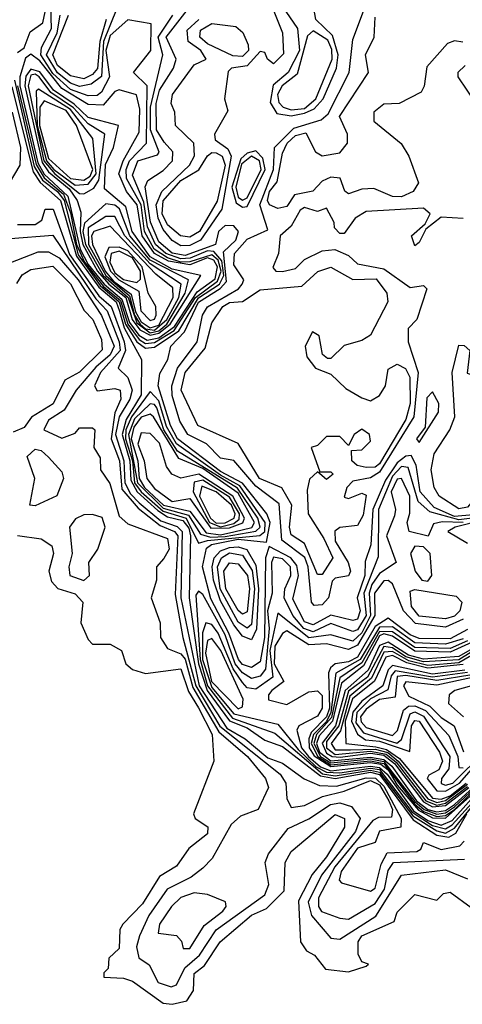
# Model space of a CAD drawing. Extents: x 2889633 to 3052318, y 540750 to 918690.
# Tile 553 of 656: x 2985680 to 2986683, y 830214 to 832445. Entities that reach past the tile are written whole.
import ezdxf

# ---------------------------------------------------------------- set-up
doc = ezdxf.new("R2010")
doc.units = 0

msp = doc.modelspace()

# ---------------------------------------------------------------- linework, layer by layer
at = {"layer": '0CON02XD'}
for points in [[(2985675, 832370.5), (2985689.5, 832380.5), (2985703.1, 832416.9), (2985732.3, 832437.7), (2985737.4, 832462.6), (2985732.2, 832485), (2985696.6, 832536.6), (2985655.8, 832625)], [(2986295, 832226.7), (2986325, 832232.6), (2986347.2, 832242.8), (2986367.1, 832265), (2986397.7, 832335), (2986401.3, 832365), (2986388.7, 832408.7), (2986350.8, 832445), (2986342.4, 832492.4), (2986318, 832515), (2986310.5, 832575), (2986295, 832601.2), (2986275, 832584.2), (2986263.5, 832555), (2986274.7, 832475), (2986309.5, 832425), (2986314, 832375), (2986288.5, 832325), (2986254.1, 832295.9), (2986247.3, 832257.3), (2986262.2, 832232.2), (2986295, 832226.7)], [(2986007.3, 832167.3), (2985990, 832195), (2985989.1, 832255), (2985996.7, 832285), (2986028.1, 832335), (2986034.3, 832355), (2986011.5, 832405), (2986070, 832480)], [(2986245, 832491.2), (2986275.5, 832415), (2986277.3, 832367.3), (2986255, 832344.4), (2986241.2, 832355), (2986235, 832370), (2986225, 832372.5), (2986195, 832340), (2986160, 832335), (2986152.5, 832327.5), (2986143.8, 832265), (2986151.7, 832238.3), (2986120.8, 832185), (2986122.5, 832172.5), (2986151.7, 832151.7), (2986159.2, 832135), (2986137.5, 832015), (2986089.5, 831945), (2986065, 831933.3), (2986045, 831932.3), (2986025, 831944.5), (2986005, 831969.4), (2985993.2, 831995), (2985989.2, 832025), (2986002.1, 832055), (2986064.3, 832115), (2986075.8, 832135.8), (2986074, 832165), (2986032.9, 832205), (2986031.2, 832235), (2986023.1, 832255), (2986026, 832275), (2986075, 832342.5), (2986102.5, 832355), (2986090, 832375), (2986061.4, 832395), (2986058.9, 832421.1), (2986085.3, 832444.7)], [(2985965, 831711.1), (2985985, 831713), (2986029.9, 831740.1), (2986078.1, 831815), (2986128.1, 831851.9), (2986136.1, 831875), (2986129.5, 831899.5), (2986115, 831911.9), (2986065, 831896), (2986045, 831895.5), (2986015, 831904.8), (2985984.6, 831924.6), (2985962.4, 831965), (2985955.1, 832025.1), (2985922, 832085), (2985920.7, 832105), (2985928.5, 832125), (2985966.7, 832165), (2985968.6, 832295), (2985937.5, 832325), (2985977.1, 832375), (2985977.5, 832435), (2985925, 832444), (2985885, 832408.5), (2985875.2, 832375), (2985883.5, 832315), (2985865, 832280), (2985855, 832272.5), (2985835, 832271.9), (2985795, 832286.6), (2985755, 832322.4), (2985727.8, 832365), (2985728.7, 832381.3), (2985751.5, 832425), (2985750.4, 832475)], [(2985900, 832470), (2985869.6, 832395), (2985865, 832316), (2985841.7, 832298.3), (2985815, 832292.9), (2985795, 832300.4), (2985765, 832324), (2985740.7, 832365), (2985764.6, 832415), (2985771.5, 832455)], [(2986347.3, 831117.3), (2986341.4, 831125), (2986333.5, 831205), (2986325.7, 831225.7), (2986273.9, 831265), (2986267.4, 831347.4), (2986215, 831387.8), (2986165, 831446.2), (2986135, 831451.4), (2986103.4, 831483.4), (2986060.6, 831505), (2986042.9, 831535), (2986025, 831593.3), (2986024.5, 831615), (2986037.3, 831655), (2986081.8, 831715), (2986093.8, 831775), (2986105, 831794.2), (2986175.5, 831834.5), (2986184, 831845), (2986187.5, 831855), (2986165, 831888.8), (2986166.8, 831915), (2986195, 831947.3), (2986241.7, 831968.3), (2986224, 832025), (2986254.7, 832105), (2986257.5, 832155), (2986301.2, 832198.8), (2986362.6, 832217.4), (2986378.8, 832231.2), (2986426.7, 832325), (2986435, 832400), (2986463.8, 832476.2)], [(2985875.4, 832445), (2985861.1, 832395), (2985855.8, 832334.2), (2985845, 832320.5), (2985825, 832310.4), (2985795, 832317.3), (2985765, 832341.1), (2985754.6, 832365), (2985790, 832455)], [(2985965, 831700.7), (2985985, 831702.7), (2986040.3, 831739.7), (2986085, 831814.3), (2986132.8, 831845), (2986142.6, 831865), (2986138.1, 831898.1), (2986119.5, 831919.5), (2986105, 831921), (2986066, 831904), (2986045, 831902.4), (2986011.1, 831915), (2985987.2, 831935), (2985969, 831975), (2985961.3, 832031.3), (2985935, 832092.5), (2985947.5, 832125), (2985991.7, 832138.3), (2985995.7, 832144.3), (2985976, 832195), (2985976.1, 832246.1), (2986004.3, 832365), (2985993.8, 832405), (2986026.7, 832455)], [(2986185, 832361.4), (2986162.6, 832362.6), (2986105, 832390), (2986088, 832405), (2986089.1, 832420.9), (2986115, 832436.2), (2986169.5, 832429.5), (2986185.5, 832415.5), (2986197.6, 832387.6), (2986198.1, 832375), (2986185, 832361.4)], [(2986265, 832017.1), (2986246.2, 832025), (2986241.5, 832035), (2986245.6, 832055), (2986263, 832077), (2986275, 832142.5), (2986285.8, 832165), (2986305, 832181.9), (2986328.1, 832188.1), (2986350, 832145), (2986365, 832136.2), (2986405, 832143.3), (2986422.5, 832165), (2986422.5, 832185), (2986404.2, 832225), (2986470, 832325), (2986463.3, 832365), (2986483.3, 832405), (2986485, 832450)], [(2986295, 832240.4), (2986325, 832243.6), (2986351.2, 832265), (2986388, 832355), (2986387.2, 832377.2), (2986378.3, 832398.3), (2986345, 832419.4), (2986331.8, 832408.2), (2986308.5, 832321.5), (2986274.4, 832295), (2986263.8, 832275), (2986266.9, 832256.9), (2986276.7, 832246.7), (2986295, 832240.4)], [(2986683.8, 832393.8), (2986665, 832396.7), (2986649.3, 832390.7), (2986602.5, 832337.5), (2986596.4, 832293.6), (2986589.3, 832280.7), (2986540, 832255), (2986505, 832253.3), (2986482.5, 832235), (2986482.5, 832215), (2986544.2, 832164.2), (2986562, 832135), (2986583.8, 832075), (2986571.2, 832055), (2986545, 832042.9), (2986525, 832044.2), (2986482.3, 832062.3), (2986455, 832060.8), (2986425, 832050), (2986416.4, 832056.4), (2986405.8, 832085.8), (2986385, 832088), (2986365, 832078.8), (2986344.2, 832055.8), (2986302.5, 832047.5), (2986285, 832021.2), (2986265, 832017.1)], [(2985968.5, 831718.5), (2985995, 831723.8), (2986030.4, 831749.6), (2986081.9, 831828.1), (2986122.3, 831857.7), (2986128.3, 831885), (2986119.5, 831899.5), (2986105, 831904.7), (2986065, 831888.8), (2986017.1, 831897.1), (2985984.8, 831915), (2985957, 831955), (2985945.7, 832025), (2985921.5, 832055), (2985904.4, 832095), (2985913.8, 832125), (2985950.6, 832189.4), (2985951.8, 832241.8), (2985944.3, 832274.3), (2985905, 832285.8), (2985895, 832282), (2985868.9, 832251.1), (2985835, 832252.1), (2985775, 832288.8), (2985725, 832351.3), (2985705, 832366.2), (2985692.6, 832357.4), (2985680.1, 832315), (2985680, 832295), (2985720.5, 832120.5), (2985734.9, 832094.9), (2985788.5, 832045), (2985816.4, 831925), (2985835, 831890), (2985870.7, 831845), (2985911.3, 831811.3), (2985928.4, 831758.4), (2985949.7, 831729.7), (2985968.5, 831718.5)], [(2985975, 831729.5), (2985995, 831734.6), (2986020.5, 831755), (2986090, 831865), (2986025, 831879.6), (2985975, 831907.2), (2985934.2, 831965), (2985920.4, 832020.4), (2985871.5, 832061.5), (2985873.8, 832116.2), (2985892.2, 832155), (2985903.3, 832205), (2985835, 832222.7), (2985803.3, 832253.3), (2985756.4, 832285), (2985725, 832326.4), (2985705, 832332.4), (2985693.2, 832316.8), (2985691.3, 832295), (2985730.9, 832120.9), (2985745, 832100), (2985791.6, 832061.6), (2985810, 832035), (2985818.3, 832008.3), (2985816.5, 831965), (2985822.8, 831935), (2985855.7, 831875), (2985881.7, 831845), (2985920, 831815), (2985934.9, 831765), (2985952.1, 831742.1), (2985975, 831729.5)], [(2986689.3, 832340.7), (2986672.5, 832325), (2986672.5, 832315), (2986713.3, 832255)], [(2985667.7, 832307.7), (2985712.3, 832112.3), (2985731.2, 832081.2), (2985765.2, 832055), (2985780.2, 832035), (2985812.2, 831912.2), (2985862, 831842), (2985904.8, 831805), (2985919.1, 831755), (2985945, 831714.6), (2985965, 831700.7)], [(2985825, 832050), (2985847.5, 832062.5), (2985859, 832081), (2985872.5, 832185), (2985835, 832208.5), (2985801.9, 832245), (2985749.9, 832279.9), (2985723.6, 832315), (2985715, 832321.3), (2985705, 832319.2), (2985698.6, 832295), (2985734.1, 832125), (2985759, 832095), (2985815, 832051.1), (2985825, 832050)], [(2985662.1, 832292.1), (2985710.1, 832100.1), (2985726, 832076), (2985772.2, 832035), (2985808.6, 831908.6), (2985858.7, 831838.7), (2985897.9, 831805), (2985906.1, 831783.9), (2985916.7, 831746.7), (2985956, 831675), (2985955.3, 831595), (2985921.1, 831538.9), (2985911.7, 831505), (2985929.6, 831445), (2985931.4, 831401.4), (2985946, 831375), (2985992.4, 831332.4), (2986015, 831317.9), (2986049.7, 831309.7), (2986062.9, 831292.9), (2986067.1, 831275), (2986063.9, 831135), (2986084.6, 830985), (2986104.9, 830924.9), (2986155, 830855.8), (2986195, 830840), (2986235, 830812.5), (2986275, 830798.2), (2986361.1, 830731.1), (2986395, 830725.5), (2986475, 830739.4), (2986495, 830734.5), (2986571.8, 830631.8), (2986625, 830597.1), (2986652.5, 830592.5), (2986668.2, 830601.8), (2986693.4, 830645)], [(2985674.5, 832295), (2985716.7, 832116.7), (2985735, 832086.5), (2985778.9, 832048.9), (2985795, 832006.9), (2985808, 831935), (2985826.6, 831895), (2985869.8, 831839.8), (2985908.1, 831808.1), (2985924.9, 831755), (2985950.2, 831720.2), (2985965, 831711.1)], [(2985805, 832069.7), (2985835, 832071.8), (2985853.3, 832095), (2985845.5, 832175.5), (2985795, 832241.1), (2985722.5, 832287.5), (2985717, 832283), (2985719, 832205), (2985740.5, 832125), (2985756.8, 832105), (2985805, 832069.7)], [(2985825, 832080.7), (2985839.6, 832090.4), (2985845.2, 832105.2), (2985808, 832205), (2985785, 832238.6), (2985735, 832260.4), (2985725, 832246.7), (2985724.6, 832205), (2985745, 832130), (2985795, 832084.8), (2985825, 832080.7)], [(2985662.6, 832235), (2985681.8, 832155), (2985680, 832115), (2985655.5, 832074.5)], [(2986707.2, 831322.8), (2986665, 831319.3), (2986619, 831339), (2986587.7, 831375), (2986577.9, 831435), (2986567.3, 831457.3), (2986555, 831455.8), (2986535, 831440.4), (2986508.6, 831401.4), (2986480.3, 831335), (2986475.4, 831254.6), (2986462.7, 831217.3), (2986461.6, 831185), (2986444.4, 831135), (2986451.5, 831105), (2986445, 831086), (2986435, 831083.1), (2986385, 831095.4), (2986345, 831073.8), (2986325, 831080), (2986298.7, 831131.3), (2986311.3, 831185), (2986307.6, 831207.6), (2986294.5, 831225), (2986245, 831251.2), (2986236.8, 831225), (2986234.3, 831045), (2986225, 830990), (2986205, 830976.7), (2986185, 830983.5), (2986175.5, 830995), (2986153.7, 831055), (2986112.7, 831132.7), (2986093.6, 831205), (2986103.1, 831246.9), (2986114.4, 831255.6), (2986175, 831267.7), (2986239.4, 831260.6), (2986247.6, 831305), (2986239.6, 831325), (2986184.5, 831394.5), (2986135, 831421), (2986037.1, 831495), (2986021.2, 831525), (2985993.1, 831615), (2985996.9, 831643.1), (2986015.5, 831675), (2986022, 831705), (2986052.8, 831737.2), (2986085, 831804.6), (2986134.3, 831835.7), (2986148.7, 831851.3), (2986141.7, 831918.3), (2986169.2, 831945), (2986175.4, 831965), (2986165, 831977.3), (2986145, 831978.2), (2986130.6, 831965), (2986123.8, 831935), (2986055, 831910.2), (2986025, 831915.3), (2985995, 831941.2), (2985975.9, 831985.9), (2985964.3, 832065.7), (2985970, 832080), (2986005, 832102.9), (2986025.6, 832125), (2986026.9, 832145), (2986007.3, 832167.3)], [(2986185, 832019.6), (2986195, 832021.5), (2986235.7, 832105), (2986231, 832131), (2986215, 832147.1), (2986195, 832142.1), (2986180.6, 832129.4), (2986160.4, 832065), (2986170, 832030), (2986185, 832019.6)], [(2986065, 831952.2), (2986043.8, 831955), (2986015, 831980), (2986002.7, 832005), (2986005, 832033.8), (2986045, 832080), (2986085.4, 832104.6), (2986105, 832136.2), (2986115, 832144), (2986125, 832142.9), (2986138.6, 832135), (2986145.3, 832115.3), (2986126.9, 832033.1), (2986086.9, 831965), (2986065, 831952.2)], [(2986185, 832035.5), (2986195, 832041.1), (2986226.6, 832105), (2986223.3, 832125), (2986205.3, 832135.3), (2986182.6, 832117.4), (2986169.2, 832065), (2986175, 832042.5), (2986185, 832035.5)], [(2985675, 831980.8), (2985715, 831980.8), (2985730, 831990), (2985737.5, 832015), (2985755.6, 832015), (2985792.7, 831912.7), (2985859.2, 831819.2), (2985886.9, 831795), (2985916.2, 831715), (2985919.4, 831695), (2985902.5, 831655), (2985925, 831634.2), (2985934.6, 831605), (2985929.6, 831585), (2985905.2, 831544.8), (2985896.8, 831505), (2985915.9, 831445), (2985918.1, 831395), (2985930.4, 831370.4), (2985950.3, 831350.3), (2985999.5, 831309.5), (2986036.5, 831296.5), (2986047.8, 831285), (2986045.2, 831135), (2986086.5, 830935), (2986149.4, 830839.4), (2986190.5, 830815), (2986242.2, 830772.2), (2986275, 830760), (2986324.3, 830724.3), (2986359.2, 830709.2), (2986397.8, 830707.8), (2986465, 830726.9), (2986486.2, 830726.2), (2986505, 830708.3), (2986544.6, 830635), (2986543.8, 830615), (2986495, 830606), (2986485, 830580), (2986445, 830567.3), (2986408.1, 830515), (2986403.8, 830495), (2986408.8, 830488.8), (2986475, 830470), (2986485, 830476.7), (2986498.6, 830531.4), (2986512.7, 830557.3), (2986579.7, 830560.3), (2986588.8, 830565), (2986595, 830580), (2986635, 830564.4), (2986676.9, 830573.1), (2986687, 830583)], [(2985975, 831734.9), (2985995, 831739.9), (2986013.4, 831755), (2986054.7, 831825), (2986061.9, 831855), (2985975, 831899.4), (2985929.5, 831955), (2985905.8, 832015.8), (2985895, 832024.4), (2985875, 832027.5), (2985826.7, 831983.3), (2985822.9, 831965), (2985828.7, 831935), (2985869, 831865), (2985925.3, 831815.3), (2985945, 831757.6), (2985975, 831734.9)], [(2986685, 831994), (2986635, 831997.5), (2986600, 831970), (2986585, 831940), (2986575, 831932.5), (2986567.5, 831955), (2986598.3, 831981.7), (2986610, 832005), (2986595, 832017.5), (2986465, 832010), (2986440, 831995), (2986415, 831960), (2986405, 831960), (2986393, 831973), (2986392.5, 831985), (2986375, 832017.5), (2986355, 832010), (2986325, 832018.8), (2986315, 832013.3), (2986295, 831976.7), (2986270, 831955), (2986266.2, 831915), (2986253.3, 831883.3), (2986260, 831875), (2986275, 831874), (2986305, 831881.2), (2986325, 831901.2), (2986365, 831921.2), (2986393.6, 831923.6), (2986425, 831910), (2986445, 831891.2), (2986505, 831880), (2986565, 831837.5), (2986595, 831842.5), (2986602.5, 831835), (2986580, 831765), (2986560, 831745), (2986560, 831715), (2986582.7, 831645), (2986573.3, 831545), (2986495, 831419.1), (2986475, 831406.7), (2986435, 831399.2), (2986420.8, 831385), (2986415, 831362.5), (2986425, 831360), (2986455, 831372), (2986465, 831367.5), (2986458.1, 831321.9), (2986445, 831298.5), (2986405, 831293.8), (2986394.2, 831285.8), (2986395, 831263.3), (2986424.4, 831215), (2986429.4, 831195), (2986425, 831184.2), (2986395, 831179.2), (2986387.6, 831172.4), (2986379.4, 831135), (2986365, 831118.9), (2986347.3, 831117.3)], [(2985985, 831741.1), (2986013.3, 831765), (2986040, 831815), (2986045.5, 831845), (2985975, 831891.3), (2985917.8, 831955), (2985895, 831998.6), (2985875, 831998.9), (2985835, 831973.1), (2985835.2, 831935), (2985874.6, 831865), (2985928.7, 831818.7), (2985940.1, 831775), (2985953, 831755), (2985965, 831744.2), (2985985, 831741.1)], [(2985975, 831746.6), (2985995, 831752.1), (2986027.5, 831815), (2986026.8, 831836.8), (2985988.3, 831868.3), (2985885, 831977.1), (2985847.5, 831965), (2985842, 831955), (2985844.3, 831935), (2985873.1, 831875), (2985892.3, 831852.3), (2985932.6, 831822.6), (2985942.4, 831782.4), (2985955, 831760.4), (2985975, 831746.6)], [(2985658.8, 831948.8), (2985755, 831956.7), (2985852.4, 831812.4), (2985878.2, 831785), (2985905.3, 831715), (2985907.2, 831695), (2985863.1, 831645), (2985848.8, 831615), (2985855, 831603.8), (2985895, 831608.8), (2985907.5, 831605), (2985909.2, 831585), (2985895, 831553.8), (2985886.9, 831495), (2985905.8, 831445), (2985911.1, 831381.1), (2985947.8, 831337.8), (2985998.3, 831298.3), (2986030.8, 831285), (2986038.2, 831275), (2986032, 831142), (2986049.1, 831045), (2986079, 830935), (2986133.6, 830843.6), (2986270, 830735), (2986282.5, 830715), (2986285, 830680), (2986295, 830660), (2986325, 830664), (2986365.6, 830684.4), (2986415, 830696.4), (2986475, 830720.7), (2986495, 830711.2), (2986516.5, 830675), (2986524.4, 830655), (2986522, 830638), (2986493.1, 830636.9), (2986480, 830630), (2986393.8, 830525), (2986357.1, 830455), (2986357.1, 830435), (2986363.7, 830423.7), (2986405, 830408.8), (2986425, 830406.7), (2986485, 830442.5), (2986506.5, 830475), (2986515, 830516.7), (2986526.7, 830535), (2986687.5, 830542.5)], [(2985975, 831763.2), (2985985, 831765.8), (2985988.9, 831775), (2985988.5, 831795), (2985970.8, 831825), (2985957.3, 831885), (2985925, 831921), (2985905, 831929.3), (2985881.6, 831928.4), (2985872.8, 831907.2), (2985885.5, 831875), (2985904, 831855), (2985949.3, 831829.3), (2985954.4, 831785), (2985975, 831763.2)], [(2985642.5, 831887.5), (2985721.7, 831918.3), (2985745, 831918.6), (2985769.4, 831905), (2985812.1, 831855), (2985865, 831774), (2985893.6, 831705), (2985884.5, 831685), (2985852.4, 831657.6), (2985807.5, 831605), (2985780.3, 831559.7), (2985745, 831537.5), (2985734, 831515), (2985775, 831496.7), (2985805, 831507.5), (2985815, 831520), (2985845, 831520), (2985850, 831515), (2985847.5, 831475), (2985861.7, 831451.7), (2985862.5, 831425), (2985883.9, 831393.9), (2985905, 831320), (2985925, 831302.5), (2986015, 831268.8), (2986018.6, 831245), (2986006.1, 831223.9), (2985990, 831205), (2985990, 831175), (2985977.5, 831135), (2985998.3, 831078.3), (2985998.8, 831045), (2986015, 831020), (2986045, 831007.5), (2986055, 830995.8), (2986071.7, 830931.7), (2986130.8, 830830.8), (2986195.6, 830775), (2986236.7, 830725), (2986243.8, 830705), (2986220, 830655), (2986180.3, 830639.7), (2986159.1, 830620.9), (2986115.7, 830544.3), (2986095, 830522.5), (2986068.3, 830501.7), (2986013.8, 830475), (2985972.5, 830415), (2985951.3, 830368.7), (2985944.1, 830344.1), (2985949.3, 830319.3), (2985973, 830303), (2985993.5, 830263.5), (2986023, 830253), (2986035, 830258), (2986053.9, 830296.1), (2986087.1, 830325), (2986125, 830382.5), (2986235, 830462), (2986244.4, 830485), (2986236.2, 830535), (2986243.8, 830555), (2986288.3, 830611.7), (2986335, 830634.3), (2986383.9, 830666.1), (2986405, 830670.6), (2986431.9, 830661.9), (2986451.4, 830635), (2986440.6, 830605), (2986363.7, 830506.3), (2986333.5, 830445), (2986341.4, 830415), (2986385, 830363.8), (2986405, 830361.2), (2986486.8, 830413.2), (2986545, 830506), (2986645, 830518.1), (2986695, 830498)], [(2985945, 831848.8), (2985953.3, 831856.7), (2985953.3, 831875), (2985935.6, 831905), (2985905, 831920.2), (2985886.7, 831915), (2985883.7, 831895), (2985895, 831871.4), (2985915, 831855.6), (2985945, 831848.8)], [(2985673, 831847), (2985685, 831866.7), (2985705, 831878.8), (2985755, 831885.8), (2985795, 831846.2), (2985825.7, 831785.7), (2985845.7, 831765), (2985865, 831720), (2985866.4, 831696.4), (2985815, 831646.2), (2985782.3, 831627.7), (2985755.5, 831574.5), (2985706, 831544), (2985689.5, 831520.5), (2985665, 831510)], [(2986365, 831187.5), (2986355, 831187.5), (2986325, 831257.5), (2986295, 831277.5), (2986290.8, 831295), (2986296.2, 831345), (2986274, 831384), (2986222.9, 831405), (2986175, 831484), (2986083.3, 831525), (2986045.8, 831605), (2986054.4, 831645), (2986100, 831700), (2986115, 831757.5), (2986140, 831795), (2986155, 831804), (2986185, 831805.8), (2986225, 831832.9), (2986318.8, 831841.2), (2986355.6, 831874.4), (2986385, 831884.2), (2986435, 831855.8), (2986487.4, 831857.4), (2986512, 831825), (2986513.8, 831805), (2986475, 831730), (2986455, 831717.5), (2986415, 831706.7), (2986385, 831676.7), (2986377, 831677), (2986366.2, 831686.2), (2986358.3, 831728.3), (2986343, 831737), (2986326.7, 831705), (2986330.5, 831680.5), (2986350, 831655), (2986385, 831641.2), (2986418.6, 831608.6), (2986455, 831588), (2986475, 831581.2), (2986495, 831593.3), (2986508.8, 831615), (2986515, 831652.5), (2986535, 831663.8), (2986554.2, 831654.2), (2986564.2, 831635), (2986564.4, 831575), (2986555, 831538.8), (2986495, 831438.1), (2986485, 831431.1), (2986465, 831430), (2986444.2, 831434.2), (2986432.5, 831445), (2986431.7, 831468.3), (2986455, 831470), (2986475, 831490), (2986472.5, 831505), (2986455, 831516.7), (2986437.5, 831505), (2986425, 831480), (2986405, 831500), (2986375, 831500), (2986355, 831480), (2986340, 831475), (2986360, 831420), (2986385, 831420), (2986390, 831415), (2986375, 831402.5), (2986355, 831420), (2986336.4, 831403.6), (2986331.2, 831378.8), (2986333.3, 831325), (2986369.3, 831269.3), (2986389.2, 831225), (2986365, 831187.5)], [(2986675, 831336.5), (2986630.6, 831365), (2986618.9, 831385), (2986612.1, 831425), (2986619.3, 831460.7), (2986654.4, 831515.6), (2986665.8, 831545), (2986660, 831645), (2986675, 831707.5), (2986686.7, 831706.7), (2986700, 831695), (2986693.9, 831643.9), (2986745, 831626), (2986795, 831632.5), (2986803, 831623), (2986795, 831574.4), (2986757.3, 831515), (2986760.7, 831485), (2986745, 831438), (2986728.7, 831411.3), (2986724.4, 831375), (2986695, 831340), (2986675, 831336.5)], [(2986085, 831258.8), (2986105, 831264.7), (2986224.1, 831275.9), (2986235.2, 831284.8), (2986235.7, 831305.7), (2986178.7, 831388.7), (2986135, 831412.3), (2986035, 831483.3), (2986012.6, 831522.6), (2985995, 831581.1), (2985975, 831602.5), (2985933.4, 831545), (2985920.4, 831515), (2985919.2, 831495), (2985935.4, 831445), (2985940, 831395), (2985954.7, 831374.7), (2986005, 831330.7), (2986057.1, 831315), (2986085, 831258.8)], [(2986585, 831486.7), (2986628.8, 831555), (2986629.5, 831575), (2986615, 831601.2), (2986602.4, 831587.6), (2986598.3, 831521.7), (2986578.8, 831495), (2986585, 831486.7)], [(2986112.3, 831272.3), (2986145, 831273.8), (2986215, 831285.4), (2986224.6, 831295), (2986219.7, 831315), (2986173.3, 831383.3), (2986037.2, 831467.2), (2986006.6, 831515), (2985990.4, 831565), (2985985, 831573.1), (2985975, 831574.4), (2985939.8, 831540.2), (2985925.9, 831505), (2985947, 831395), (2986005, 831338), (2986062, 831322), (2986089.2, 831279.2), (2986112.3, 831272.3)], [(2986135, 831277.6), (2986165, 831284), (2986206, 831294), (2986211.6, 831305), (2986175, 831371.9), (2986095, 831428), (2986040.1, 831450.1), (2985982.9, 831545), (2985975, 831551.1), (2985955, 831543.8), (2985938.6, 831521.4), (2985932.3, 831495), (2985947.3, 831445), (2985950.2, 831405), (2985962.2, 831385), (2986005.4, 831345), (2986065, 831331.4), (2986102.3, 831282.3), (2986135, 831277.6)], [(2986112.8, 831292.8), (2986155, 831293.1), (2986185.2, 831304.8), (2986188.8, 831315), (2986162.8, 831365), (2986085.4, 831414.6), (2986045, 831405.5), (2986024.7, 831414.7), (2986012.4, 831432.4), (2985996.4, 831485), (2985975, 831507.1), (2985955, 831508.2), (2985947.1, 831482.9), (2985961.5, 831445), (2985968, 831405), (2985985, 831382.2), (2986025, 831353), (2986065, 831360), (2986112.8, 831292.8)], [(2985715, 831343.3), (2985702.5, 831345), (2985714, 831405), (2985696.2, 831455), (2985715, 831471.2), (2985728.6, 831468.6), (2985745, 831453.3), (2985775, 831420), (2985779.2, 831405), (2985763.9, 831366.1), (2985715, 831343.3)], [(2986705.1, 831314.9), (2986675, 831311.1), (2986609.5, 831329.5), (2986582.9, 831352.9), (2986559.8, 831429.8), (2986545, 831432.2), (2986525, 831410.4), (2986493.2, 831335), (2986492.1, 831227.9), (2986460, 831145), (2986464.7, 831095), (2986445, 831062.2), (2986435, 831058.1), (2986385, 831076.5), (2986345, 831057.7), (2986323.8, 831065), (2986298.9, 831095), (2986278.9, 831135), (2986280.8, 831155), (2986294.3, 831185), (2986293.1, 831205), (2986275, 831223.3), (2986255, 831226.9), (2986250.4, 831215), (2986251.5, 831145), (2986241.2, 831105), (2986245.3, 831065), (2986236.6, 830973.4), (2986225, 830957.1), (2986205, 830951.9), (2986185, 830964.5), (2986168.2, 830985), (2986145, 831050.6), (2986095, 831142), (2986085, 831150), (2986078.9, 831141.1), (2986088.4, 830995), (2986105.1, 830935.1), (2986162, 830862), (2986257.8, 830827.8), (2986366.3, 830736.3), (2986395, 830731.7), (2986475, 830744.4), (2986495, 830740), (2986570.8, 830640.8), (2986625, 830606.5), (2986645, 830601.6), (2986665, 830613.2), (2986775, 830748.2)], [(2986135, 831295.2), (2986165, 831303), (2986177.3, 831312.7), (2986177.8, 831325), (2986155, 831362.5), (2986095, 831401.2), (2986075, 831397.1), (2986072.9, 831375), (2986109.5, 831305), (2986135, 831295.2)], [(2986125, 831304), (2986145, 831304.4), (2986166, 831315), (2986168.3, 831325), (2986159.5, 831345), (2986125, 831374.7), (2986092.6, 831387.4), (2986086.9, 831365), (2986112.4, 831315), (2986125, 831304)], [(2986685, 831305.4), (2986636.9, 831306.9), (2986617.3, 831302.7), (2986605.8, 831274.2), (2986562.5, 831285), (2986557.5, 831305), (2986563.8, 831326.2), (2986563.6, 831365), (2986545.4, 831405.4), (2986535, 831403.3), (2986521.3, 831375), (2986531.2, 831335), (2986529.3, 831320.7), (2986511.1, 831275), (2986533.3, 831215), (2986495, 831190), (2986477.5, 831165), (2986471.4, 831145), (2986474.7, 831095), (2986455, 831055.5), (2986435, 831036.5), (2986385, 831050.6), (2986335, 831043.8), (2986265, 831100), (2986246.5, 831015), (2986253.1, 830955), (2986215, 830928.1), (2986195, 830930.6), (2986185, 830942.9), (2986163.5, 830973.5), (2986129.6, 831055), (2986115, 831074.2), (2986101.7, 831078.3), (2986094.3, 831055.7), (2986093.8, 830995), (2986115, 830931.6), (2986165, 830871.6), (2986265, 830848.6), (2986311, 830791), (2986351.8, 830751.8), (2986375, 830739.4), (2986405, 830738.1), (2986475, 830748.7), (2986495, 830745.4), (2986569.1, 830649.1), (2986615, 830619.2), (2986645, 830611.4), (2986659.8, 830620.2), (2986726.4, 830693.6)], [(2985825, 831174), (2985837.5, 831185), (2985836.7, 831215), (2985856.7, 831245), (2985873.3, 831295), (2985866.4, 831316.4), (2985845, 831323.3), (2985825, 831322.5), (2985806.4, 831313.6), (2985792.5, 831295), (2985798.8, 831235), (2985791.2, 831205), (2985793.3, 831185), (2985825, 831174)], [(2986729.1, 831310.9), (2986666.7, 831295), (2986650, 831285), (2986695, 831258.2)], [(2985675, 831276.2), (2985728.3, 831268.3), (2985752.3, 831252.3), (2985756, 831235), (2985746, 831195), (2985751.7, 831171.7), (2985765.8, 831155.8), (2985805, 831143.8), (2985822.5, 831125), (2985818.3, 831078.3), (2985835, 831040), (2985845, 831030), (2985885, 831030), (2985910, 831015), (2985920, 830985), (2985935, 830972.5), (2985965, 830963.3), (2986045, 830973.8), (2986062.4, 830922.4), (2986085, 830885.8), (2986115.6, 830825), (2986120, 830765), (2986073.3, 830645), (2986077.5, 830635), (2986106.1, 830616.1), (2986105, 830600), (2986062.9, 830567.1), (2986035, 830526.7), (2985996.8, 830503.2), (2985958.3, 830441.7), (2985913.3, 830395), (2985906.4, 830383.6), (2985905, 830340), (2985881.7, 830318.3), (2985880, 830295), (2985870, 830285), (2985870, 830275), (2985915, 830273.3), (2985935, 830266.2), (2986005, 830216.2), (2986025, 830213.8), (2986058.3, 830221.7), (2986073.8, 830245), (2986075, 830283.3), (2986098.5, 830301.5), (2986134, 830355), (2986205, 830415.8), (2986239.1, 830430.9), (2986278.8, 830471.2), (2986281.2, 830535), (2986295, 830560), (2986395, 830643.8), (2986416.2, 830635), (2986416.2, 830615), (2986375, 830548), (2986342.2, 830507.8), (2986311.9, 830448.1), (2986316.2, 830355), (2986330, 830335)], [(2986205, 831039.2), (2986185, 831047.8), (2986165, 831073.5), (2986135, 831127.8), (2986119, 831175), (2986115.8, 831205), (2986120.7, 831225), (2986135, 831241.1), (2986155, 831249), (2986175, 831250.6), (2986194.1, 831244.1), (2986215, 831208.8), (2986221, 831155), (2986216.2, 831063.8), (2986205, 831039.2)], [(2986195, 831065.7), (2986175, 831079.4), (2986133.8, 831155), (2986127.7, 831205), (2986136.7, 831225), (2986155, 831236.8), (2986185, 831231.1), (2986206.5, 831196.5), (2986212.2, 831155), (2986205, 831074), (2986195, 831065.7)], [(2986605, 831172.5), (2986614, 831185), (2986610, 831235), (2986595, 831250.6), (2986575, 831251.4), (2986565.7, 831235), (2986575.7, 831195), (2986591.2, 831175), (2986605, 831172.5)], [(2986185, 831098), (2986175, 831105.8), (2986146.5, 831155), (2986142.5, 831195), (2986155, 831214), (2986175, 831212), (2986196.2, 831185), (2986200.4, 831155), (2986195, 831103.3), (2986185, 831098)], [(2986685, 831086.7), (2986645, 831067.9), (2986576.6, 831076.6), (2986549.5, 831105), (2986525, 831166.7), (2986515, 831174), (2986505, 831172.9), (2986484, 831145), (2986484.3, 831095), (2986445, 831027.5), (2986425, 831017.9), (2986375, 831030.5), (2986335, 831028.5), (2986285, 831060), (2986275, 831054.2), (2986257.8, 831025), (2986256.5, 830985), (2986278, 830945), (2986251.2, 830925), (2986243.3, 830915), (2986243.3, 830903.3), (2986285, 830893.3), (2986335, 830922), (2986355, 830924.2), (2986365, 830913.3), (2986365.3, 830885), (2986355, 830866.9), (2986312.5, 830845), (2986308, 830835), (2986318.6, 830795), (2986333.9, 830775), (2986361.5, 830751.5), (2986385, 830743), (2986475, 830753), (2986495, 830750.1), (2986512.4, 830735), (2986572.3, 830652.3), (2986605, 830630.1), (2986635, 830619.4), (2986659.9, 830630.1), (2986771.1, 830755)], [(2986645, 831087.1), (2986585, 831093.1), (2986567.5, 831115), (2986565, 831150), (2986575, 831153.8), (2986668.6, 831138.6), (2986682, 831125), (2986676.9, 831105), (2986665, 831093.3), (2986645, 831087.1)], [(2986695, 831062.7), (2986655, 831041.8), (2986585, 831042.8), (2986565, 831051.1), (2986515, 831088.9), (2986485, 831069.5), (2986445, 831000.3), (2986425, 830989.7), (2986395, 830985.5), (2986383.9, 830976.1), (2986379.6, 830965), (2986382.1, 830885), (2986374.8, 830865), (2986340.3, 830829.7), (2986334.8, 830815), (2986335.5, 830795), (2986346.9, 830776.9), (2986385, 830752.2), (2986475, 830761.4), (2986497.9, 830757.9), (2986514.6, 830745), (2986535, 830710.6), (2986583.8, 830653.8), (2986615, 830636.6), (2986644.6, 830635.4), (2986713.6, 830696.4)], [(2986685, 831041.8), (2986645, 831029.5), (2986575, 831033.1), (2986525, 831069.3), (2986495, 831068.3), (2986451.4, 830995), (2986395.9, 830964.1), (2986385, 830874.6), (2986375, 830854.3), (2986345.5, 830825), (2986340.3, 830805), (2986355.2, 830775), (2986385, 830756.6), (2986475, 830765.5), (2986505, 830759), (2986575, 830667), (2986595, 830650.8), (2986625, 830639.3), (2986645, 830641.5), (2986665, 830655.4), (2986715.9, 830704.1)], [(2986695, 831037.1), (2986655, 831020.2), (2986575, 831022.5), (2986525, 831057.9), (2986495, 831058.6), (2986455, 830987.1), (2986405, 830953.5), (2986386.4, 830863.6), (2986352.7, 830825), (2986346.6, 830805), (2986361.6, 830775), (2986385, 830761), (2986475, 830769.7), (2986505, 830763.9), (2986575, 830673), (2986596.1, 830655), (2986625, 830644.6), (2986645, 830647.4), (2986665, 830661), (2986712.1, 830705)], [(2986705, 831034.3), (2986655, 831011.7), (2986575, 831013.8), (2986525, 831048.1), (2986505, 831053), (2986495, 831048.8), (2986459.2, 830980.8), (2986409, 830941), (2986388.3, 830855), (2986358.1, 830821.9), (2986352.3, 830805), (2986359.5, 830785), (2986385, 830765.4), (2986475, 830773.9), (2986505, 830768.6), (2986523, 830753), (2986579.1, 830675), (2986604.9, 830654.9), (2986625, 830649.6), (2986645, 830653.1), (2986665, 830666.4), (2986707.4, 830705)], [(2986175, 830883.5), (2986185, 830887.5), (2986186, 830905), (2986135.2, 831015.2), (2986115, 831042.9), (2986105, 831038), (2986100.6, 831009.4), (2986114.4, 830945), (2986175, 830883.5)], [(2986715.7, 831025), (2986675, 831001.6), (2986595, 830995.9), (2986561.1, 831005), (2986515, 831034.3), (2986495, 831026.6), (2986469.5, 830970.5), (2986417.7, 830925), (2986395.6, 830844.4), (2986365, 830805.6), (2986375, 830783), (2986387.8, 830775), (2986406.3, 830773.7), (2986475, 830782.5), (2986505, 830778.1), (2986529.2, 830759.2), (2986595, 830672.4), (2986615, 830661.3), (2986645, 830664.1), (2986697.6, 830705)], [(2986724.8, 831025), (2986675, 830994.5), (2986595, 830989.5), (2986555, 831001.2), (2986525, 831021.7), (2986505, 831024.1), (2986468.1, 830955), (2986425, 830923.1), (2986402.8, 830845), (2986375, 830809.5), (2986375, 830794.7), (2986395, 830780), (2986475, 830787.1), (2986510.4, 830780.4), (2986532.6, 830762.6), (2986600.2, 830675), (2986625, 830665.2), (2986645, 830669.6), (2986695, 830707.5)], [(2986723, 831015), (2986675, 830987.8), (2986605, 830981.7), (2986561.8, 830991.8), (2986525, 831013), (2986505, 831011.3), (2986477.4, 830952.6), (2986428, 830912), (2986406.8, 830833.2), (2986385.6, 830805), (2986395, 830790), (2986429.5, 830790.5), (2986485, 830792), (2986513.9, 830783.9), (2986537.6, 830765), (2986605, 830679), (2986625, 830671.2), (2986645, 830675.2), (2986695, 830712.8)], [(2986685, 830983.8), (2986605, 830975.5), (2986557.4, 830987.4), (2986525, 831003.8), (2986509.5, 831000.5), (2986484.1, 830945.9), (2986434, 830906), (2986417.4, 830855), (2986418.8, 830805), (2986487.1, 830797.1), (2986511.1, 830791.1), (2986540.8, 830770.8), (2986615, 830680.6), (2986635, 830678.4), (2986655, 830686.4), (2986691.4, 830715)], [(2986688.9, 830971.1), (2986615, 830961.8), (2986525, 830981.3), (2986515, 830971.4), (2986502.9, 830935), (2986455, 830900.9), (2986435, 830875.4), (2986431.6, 830855), (2986445, 830825.5), (2986463.3, 830813.3), (2986495, 830809.6), (2986563.8, 830786.2), (2986567.8, 830845), (2986575, 830856.9), (2986585, 830855.6), (2986631.1, 830785), (2986638.2, 830765), (2986629.4, 830745), (2986607, 830733), (2986603.3, 830725), (2986625, 830697.1), (2986645, 830696.4), (2986676.5, 830715), (2986736.8, 830783.2)], [(2986694.6, 830965.4), (2986615, 830955.2), (2986530.7, 830969.3), (2986521.7, 830958.3), (2986514.1, 830925.9), (2986475, 830905.8), (2986443.9, 830875), (2986441.8, 830851.8), (2986459, 830829), (2986534.5, 830805.5), (2986545, 830813.8), (2986565, 830871.5), (2986575, 830876.1), (2986595, 830866.4), (2986654.5, 830775), (2986652.5, 830747.5), (2986635.8, 830725), (2986635, 830714), (2986645, 830710), (2986661.4, 830715), (2986733.8, 830786.2)], [(2986700.2, 830959.8), (2986625, 830947.2), (2986555, 830958.8), (2986535, 830956.4), (2986530.5, 830909.5), (2986495, 830904.5), (2986465, 830882.7), (2986452, 830865), (2986453.4, 830853.4), (2986465, 830840.9), (2986525, 830822.5), (2986535.9, 830834.1), (2986549.7, 830880.3), (2986561.1, 830888.9), (2986575, 830890), (2986599.5, 830879.5), (2986652.6, 830822.6), (2986672.7, 830775), (2986675, 830750), (2986685, 830749.4)], [(2986706.1, 830953.9), (2986625, 830936.9), (2986555, 830944), (2986549.4, 830935), (2986562, 830912), (2986609.4, 830889.4), (2986635, 830863.3), (2986664.6, 830844.6), (2986685.9, 830785.9)], [(2986728, 830942), (2986665.8, 830925), (2986653.3, 830915), (2986651.8, 830895), (2986685.3, 830865.3)], [(2986065, 830340), (2986097.5, 830392.5), (2986140, 830425), (2986147.5, 830435), (2986146.2, 830446.2), (2986105, 830462.5), (2986075, 830466), (2986045, 830456), (2986024, 830435), (2985996.7, 830395), (2985993.3, 830375), (2986035, 830370), (2986046.7, 830356.7), (2986050, 830340), (2986065, 830340)], [(2986330, 830335), (2986347.5, 830325), (2986373, 830293), (2986425, 830287.5), (2986465, 830300), (2986470, 830305), (2986455, 830310), (2986447, 830327), (2986446.7, 830355), (2986455, 830368.8), (2986528.3, 830401.7), (2986535, 830422.5), (2986575, 830462.5), (2986625, 830450), (2986640, 830465), (2986655, 830467.5), (2986703, 830433)]]:
    msp.add_lwpolyline(points, dxfattribs=at)

doc.saveas('drawing.dxf')
